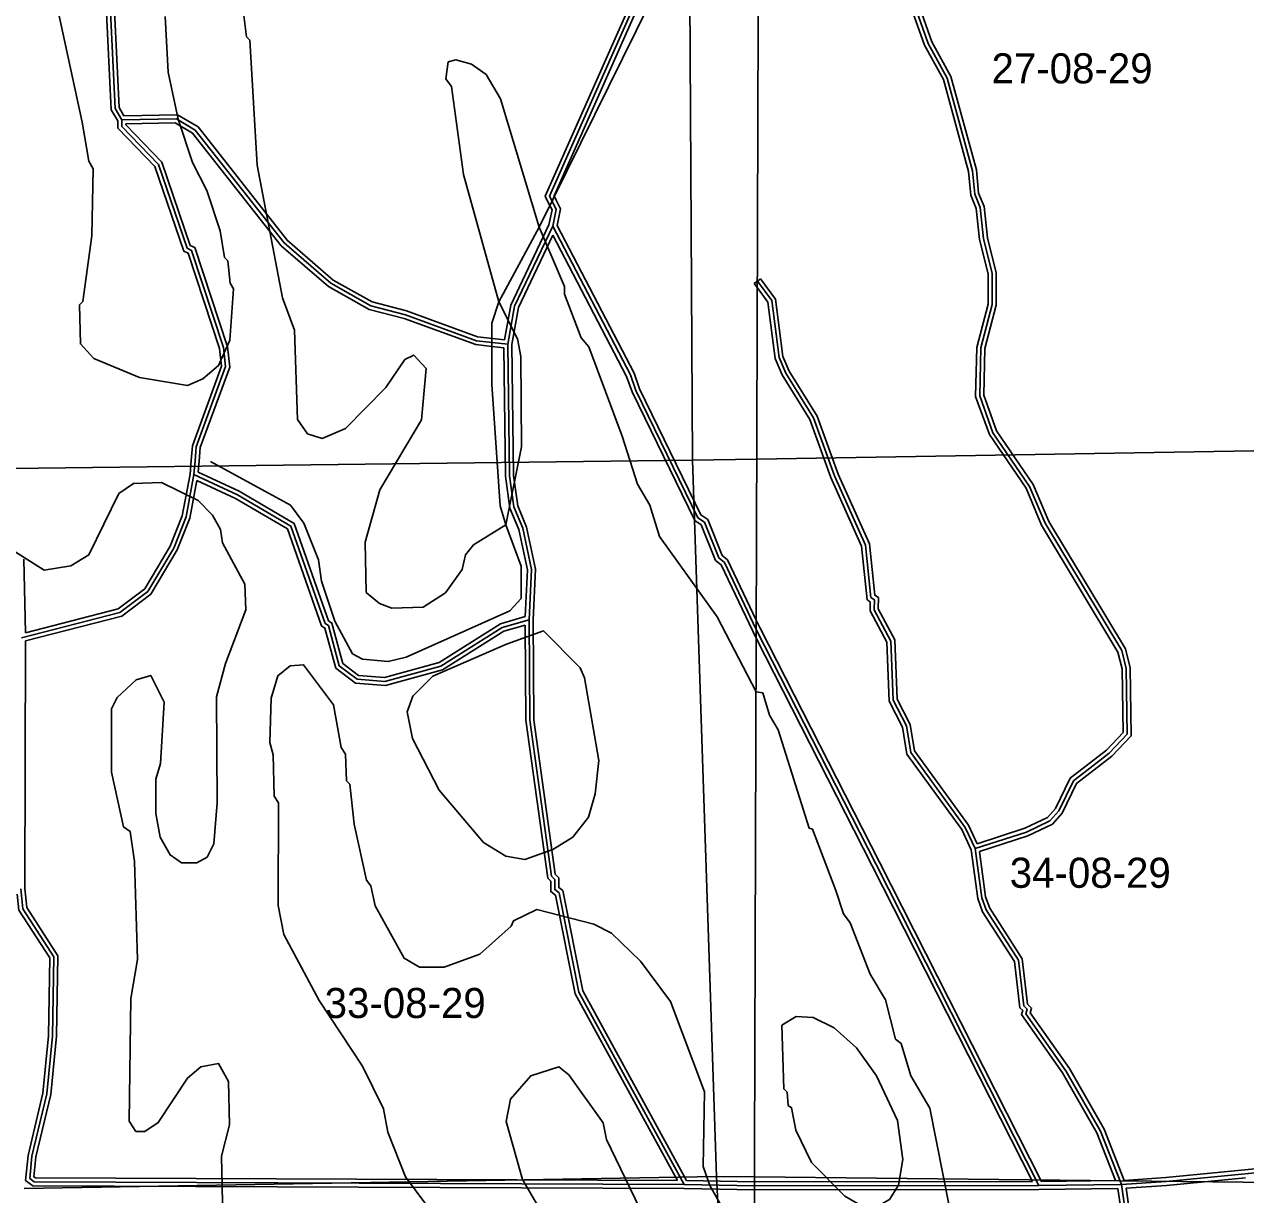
# Model space of a CAD drawing. Extents: x 418523 to 616617, y 1878279 to 2196743.
# Drawn here: x 531782 to 540912, y 1971295 to 1980043 of the extents above; entities that cross this region are included whole.
import ezdxf

# ---------------------------------------------------------------- set-up
doc = ezdxf.new("R2010")
doc.units = 0
for name, color, linetype in [('Level 1', 7, 'Continuous'), ('Level 2', 7, 'Continuous'), ('Level 31', 7, 'Continuous'), ('Level 32', 7, 'Continuous'), ('Level 5', 7, 'Continuous'), ('Level 63', 7, 'Continuous'), ('Level 7', 7, 'Continuous')]:
    doc.layers.add(name, color=color, linetype=linetype)

msp = doc.modelspace()

# ---------------------------------------------------------------- linework, layer by layer
at = {"layer": 'Level 1'}
for p, q in [((536745.65, 1982008.17), (536777.315, 1976784.767)), ((536777.315, 1976784.767), (537258.155, 1976792.741)), ((537258.154, 1976792.741), (542115.364, 1976873.28)), ((536777.315, 1976784.767), (531681.22, 1976722.691)), ((536777.315, 1976784.767), (536956.11, 1971430.311)), ((531779.839, 1971340.711), (536956.11, 1971430.311)), ((536956.11, 1971430.311), (537240.79, 1971427.169)), ((536956.11, 1971430.311), (537069.803, 1969297.732)), ((537240.789, 1971427.169), (542274.385, 1971371.608))]:
    msp.add_line(p, q, dxfattribs=at)
at = {"layer": 'Level 31'}
for p, q in [((537262.42, 1978124.069), (537262.464, 1978124.01)), ((537262.463, 1978124.01), (537369.187, 1977978.625)), ((535396.267, 1977652.675), (535279.553, 1977665.787)), ((533049.92, 1976677.86), (533058.512, 1976780.019)), ((539367.312, 1971362.388), (537240.572, 1971360.115)), ((539367.312, 1971362.388), (539984.222, 1971369.161))]:
    msp.add_line(p, q, dxfattribs=at)
for points in [[(535730.669, 1978716.367), (535708.92, 1978760.078), (537143.925, 1981997.776)], [(532509.622, 1979330.745), (532460.093, 1979414.189), (532413.913, 1980398.406), (531934.18, 1981417.179), (531936.01, 1981959.025)], [(538890.458, 1973881.138), (539274.16, 1974005.376), (539449.576, 1974088.097), (539516.449, 1974163.161), (539625.361, 1974387.92), (539892.552, 1974595.449), (540026.583, 1974736.851), (540019.567, 1975228.537), (539986.355, 1975362.104), (539413.803, 1976314.156), (539297.916, 1976589.448), (539023.789, 1976990.345), (538924.406, 1977265.586), (538933.797, 1977624.122), (539017.958, 1977948.964), (539018.702, 1978182.431), (538952.582, 1978441.201), (538928.262, 1978674.747), (538887.019, 1978774.885), (538870.763, 1978949.856), (538680.712, 1979642.141), (538539.726, 1979901.152), (538299.825, 1980576.871)], [(533058.512, 1976780.019), (533067.434, 1976886.177), (533286.458, 1977485.48), (533270.434, 1977627.361), (533031.418, 1978353.659), (532998.16, 1978370.136), (532783.565, 1978996.348), (532509.455, 1979280.924), (532509.622, 1979330.745)], [(535279.553, 1977665.787), (535162.837, 1977678.535), (534630.137, 1977872.305), (534371.784, 1977940.074), (534072.516, 1978107.623), (533723.569, 1978409.166), (533059.812, 1979253.618), (532918.279, 1979337.735), (532509.622, 1979330.745)], [(535732.93, 1978534.895), (535758.403, 1978659.91), (535730.669, 1978716.367)], [(535396.267, 1977652.675), (535447.326, 1977935.796), (535732.93, 1978534.895)], [(537254.035, 1975519.879), (537254.002, 1975519.944), (537015.75, 1976020.746), (536973.977, 1976054.337), (536866.648, 1976321.61), (536816.943, 1976355.228), (536353.632, 1977307.337), (536312.45, 1977424.206), (535732.93, 1978534.895)], [(538890.458, 1973881.138), (538815.763, 1974039.931), (538408.862, 1974599.446), (538376.185, 1974799.562), (538276.534, 1974991.529), (538261.133, 1975433.421), (538136.552, 1975667.29), (538136.792, 1975742.202), (538111.779, 1975759.011), (538071.155, 1976150.801), (537839.295, 1976668.304), (537682.05, 1977102.291), (537474.358, 1977436.435), (537424.605, 1977553.329), (537369.187, 1977978.625)], [(535555.131, 1975592.758), (535573.178, 1975967.994), (535507.559, 1976276.591), (535441.767, 1976435.362), (535409.219, 1976668.937), (535396.267, 1977652.675)], [(531761.424, 1975457.036), (532495.964, 1975646.203), (532704.955, 1975803.692), (532898.003, 1976128.155), (532990.48, 1976361.313), (533049.92, 1976677.86)], [(535555.131, 1975592.758), (535354.73, 1975535.232), (534895.285, 1975245.456), (534477.975, 1975130.101), (534269.568, 1975147.52), (534136.638, 1975248.331), (534054.503, 1975548.621), (534029.492, 1975565.433), (533773.947, 1976291.417), (533374.633, 1976526.582), (533049.92, 1976677.86)], [(536714.777, 1971370.183), (535928.05, 1972807.012), (535781.024, 1973549.718), (535747.47, 1973574.92), (535748.033, 1973649.831), (535723.048, 1973675.006), (535560.605, 1974842.515), (535555.131, 1975592.758)], [(539367.312, 1971362.388), (538148.224, 1973766.416), (537254.034, 1975519.879)], [(539984.222, 1971369.161), (539826.823, 1971769.681), (539569.63, 1972220.339), (539270.479, 1972646.404), (539279.153, 1972679.832), (539254.163, 1972704.641), (539213.364, 1973046.607), (538972.449, 1973422.669), (538939.424, 1973514.416), (538890.458, 1973881.138)], [(531821.372, 1971413.686), (531838.754, 1971580.545), (531948.855, 1972046.746), (531992.204, 1972480.079), (532002.769, 1973072.078), (531770.44, 1973431.431), (531754.447, 1973581.675)], [(540909.49, 1971449.89), (541401.503, 1971498.536), (542068.572, 1971513.551)], [(536714.777, 1971370.183), (531854.608, 1971388.844), (531821.372, 1971413.686)], [(539984.222, 1971369.161), (540317.494, 1971393.202), (540909.49, 1971449.89)], [(537240.573, 1971360.115), (537240.561, 1971360.115), (536714.777, 1971370.183)], [(540615.472, 1969288.006), (540587.369, 1969417.336), (540537.294, 1969438.222), (540387.831, 1969642.34), (540130.119, 1969834.798), (540030.312, 1969984.94), (540041.348, 1970968.595), (539984.222, 1971369.161)]]:
    msp.add_lwpolyline(points, dxfattribs=at)
at = {"layer": 'Level 32'}
for p, q in [((537262.465, 1978124.101), (537238.236, 1978106.316)), ((537238.236, 1978106.316), (537262.3, 1978073.536)), ((537262.299, 1978073.536), (537340.436, 1977967.093)), ((537286.604, 1978141.821), (537262.464, 1978124.101)), ((537286.604, 1978141.821), (537397.939, 1977990.154)), ((535366.619, 1977625.816), (535276.204, 1977635.974)), ((535371.725, 1977685.621), (535282.902, 1977695.599)), ((533020.154, 1976681.895), (533028.617, 1976782.533)), ((533081.572, 1976696.211), (533088.408, 1976777.504)), ((531790.498, 1975495.502), (531777.119, 1976045.163)), ((531784.455, 1973583.211), (531791.339, 1975433.759)), ((537240.67, 1971390.119), (536732.74, 1971399.845)), ((539367.641, 1971332.389), (537240.474, 1971330.114)), ((539367.641, 1971332.389), (539958.238, 1971338.872)), ((539385.634, 1971392.591), (539940.388, 1971398.681))]:
    msp.add_line(p, q, dxfattribs=at)
for points in [[(532479.595, 1979322.557), (532430.475, 1979405.31), (532384.225, 1980391.031), (531904.157, 1981410.517), (531905.917, 1981931.248)], [(532526.529, 1979361.038), (532489.71, 1979423.068), (532443.601, 1980405.78), (531964.203, 1981423.841), (531965.912, 1981929.245)], [(535703.742, 1978703.14), (535675.778, 1978759.341), (537097.661, 1981967.428)], [(535757.529, 1978729.731), (535742.063, 1978760.815), (537163.125, 1981967.052)], [(538906.358, 1973917.819), (539263.097, 1974033.329), (539431.245, 1974112.622), (539491.271, 1974180.001), (539601.421, 1974407.312), (539872.348, 1974617.743), (539996.411, 1974748.63), (539989.619, 1975224.653), (539958.327, 1975350.499), (539386.985, 1976300.536), (539271.44, 1976575.016), (538996.869, 1976976.564), (538894.268, 1977260.717), (538903.896, 1977628.331), (538987.969, 1977952.834), (538988.689, 1978178.706), (538922.97, 1978435.906), (538898.871, 1978667.329), (538857.564, 1978767.625), (538841.134, 1978944.456), (538652.701, 1979630.849), (538512.246, 1979888.886), (538270.941, 1980568.558)], [(538923.507, 1973860.304), (539285.224, 1973977.425), (539467.907, 1974063.571), (539541.626, 1974146.322), (539649.302, 1974368.527), (539912.756, 1974573.155), (540056.754, 1974725.071), (540049.515, 1975232.422), (540014.384, 1975373.71), (539440.619, 1976327.775), (539324.391, 1976603.881), (539050.71, 1977004.125), (538954.544, 1977270.455), (538963.698, 1977619.914), (539047.946, 1977945.093), (539048.715, 1978186.155), (538982.193, 1978446.496), (538957.653, 1978682.166), (538916.474, 1978782.146), (538900.39, 1978955.256), (538708.722, 1979653.432), (538567.207, 1979913.418), (538328.709, 1980585.184)], [(535282.81, 1977695.61), (535169.691, 1977707.966), (534639.09, 1977900.972), (534383.098, 1977968.121), (534089.829, 1978132.313), (533745.37, 1978429.977), (533079.945, 1979276.552), (532926.283, 1979367.876), (532526.529, 1979361.038)], [(533028.617, 1976782.531), (533037.875, 1976892.698), (533255.853, 1977489.137), (533240.97, 1977620.92), (533006.847, 1978332.351), (532973.781, 1978348.733), (532757.341, 1978980.328), (532479.413, 1979268.867), (532479.595, 1979322.557)], [(533088.407, 1976777.506), (533096.992, 1976879.656), (533317.063, 1977481.821), (533299.897, 1977633.801), (533055.99, 1978374.966), (533022.538, 1978391.538), (532809.789, 1979012.368), (532539.496, 1979292.981), (532539.524, 1979301.25)], [(535276.295, 1977635.964), (535155.982, 1977649.104), (534621.184, 1977843.637), (534360.469, 1977912.026), (534055.204, 1978082.933), (533701.767, 1978388.356), (533039.68, 1979230.684), (532910.274, 1979307.593), (532539.525, 1979301.25)], [(535764.453, 1978539.334), (535789.844, 1978663.949), (535757.596, 1978729.595)], [(535704.267, 1978544.486), (535726.963, 1978655.87), (535703.742, 1978703.14)], [(535371.725, 1977685.621), (535418.515, 1977945.078), (535704.268, 1978544.486)], [(537254.26, 1975589.236), (537039.895, 1976039.827), (536998.892, 1976072.799), (536891.065, 1976341.314), (536840.405, 1976375.578), (536381.358, 1977318.924), (536340.035, 1977436.191), (535764.452, 1978539.334)], [(535426.304, 1977650.186), (535476.137, 1977926.515), (535734.142, 1978467.718)], [(537253.824, 1975454.258), (537227.089, 1975506.683), (536991.605, 1976001.664), (536949.062, 1976035.876), (536842.231, 1976301.906), (536793.481, 1976334.878), (536325.905, 1977295.751), (536284.865, 1977412.221), (535734.142, 1978467.718)], [(538906.358, 1973917.82), (538841.699, 1974055.275), (538437.321, 1974611.321), (538405.02, 1974809.128), (538306.28, 1974999.341), (538290.874, 1975441.401), (538166.576, 1975674.736), (538166.844, 1975758.152), (538140.171, 1975776.076), (538100.499, 1976158.677), (537867.125, 1976679.561), (537709.188, 1977115.461), (537501.058, 1977450.31), (537453.823, 1977561.289), (537397.94, 1977990.154)], [(538861.335, 1973872.566), (538789.826, 1974024.586), (538380.403, 1974587.57), (538347.349, 1974789.996), (538246.787, 1974983.716), (538231.393, 1975425.441), (538106.527, 1975659.842), (538106.74, 1975726.252), (538083.388, 1975741.945), (538041.81, 1976142.923), (537811.465, 1976657.046), (537654.914, 1977089.119), (537447.659, 1977422.56), (537395.389, 1977545.37), (537340.435, 1977967.093)], [(535526.199, 1975615.664), (535543.025, 1975965.554), (535478.788, 1976267.654), (535412.583, 1976427.421), (535379.245, 1976666.661), (535366.619, 1977625.816)], [(535585.138, 1975592.146), (535603.33, 1975970.433), (535536.33, 1976285.528), (535470.951, 1976443.303), (535439.192, 1976671.214), (535426.304, 1977650.186)], [(531790.498, 1975495.502), (532482.687, 1975673.764), (532682.189, 1975824.101), (532870.998, 1976141.439), (532961.528, 1976369.689), (533020.154, 1976681.896)], [(531791.339, 1975433.759), (532509.24, 1975618.643), (532727.72, 1975783.283), (532925.008, 1976114.871), (533019.433, 1976352.937), (533072.276, 1976634.347)], [(535525.42, 1975553.016), (535367.117, 1975507.576), (534907.545, 1975217.718), (534480.81, 1975099.758), (534258.385, 1975118.349), (534110.389, 1975230.585), (534028.508, 1975529.946), (534004.497, 1975546.086), (533749.285, 1976271.125), (533360.654, 1976499.998), (533072.276, 1976634.347)], [(535526.199, 1975615.665), (535342.343, 1975562.888), (534883.025, 1975273.193), (534475.14, 1975160.443), (534280.752, 1975176.691), (534162.886, 1975266.076), (534080.497, 1975567.297), (534054.486, 1975584.78), (533798.609, 1976311.71), (533388.612, 1976553.166), (533081.572, 1976696.211)], [(536664.041, 1971400.378), (535899.517, 1972796.656), (535753.824, 1973532.627), (535717.356, 1973560.017), (535717.94, 1973637.565), (535694.712, 1973660.968), (535530.619, 1974840.33), (535525.42, 1975553.017)], [(536732.74, 1971399.844), (535956.583, 1972817.368), (535808.223, 1973566.808), (535777.585, 1973589.822), (535778.127, 1973662.098), (535751.385, 1973689.043), (535590.59, 1974844.701), (535585.139, 1975592.146)], [(539385.634, 1971392.591), (538174.965, 1973780.015), (537280.915, 1975533.206), (537254.259, 1975589.236)], [(539318.489, 1971392.336), (538121.483, 1973752.817), (537253.823, 1975454.258)], [(539940.388, 1971398.682), (539799.694, 1971756.692), (539544.269, 1972204.249), (539237.956, 1972640.515), (539245.784, 1972670.685), (539225.612, 1972690.711), (539184.389, 1973036.219), (538945.366, 1973409.33), (538910.111, 1973507.269), (538861.335, 1973872.566)], [(540004.074, 1971400.671), (539853.953, 1971782.67), (539594.99, 1972236.429), (539303.001, 1972652.292), (539312.52, 1972688.98), (539282.714, 1972718.57), (539242.338, 1973056.996), (538999.534, 1973436.008), (538968.738, 1973521.562), (538923.507, 1973860.305)], [(531789.77, 1971399.852), (531809.115, 1971585.567), (531919.2, 1972051.708), (531962.23, 1972481.843), (531972.61, 1973063.47), (531741.364, 1973421.146), (531728.763, 1973539.536)], [(531852.977, 1971427.517), (531868.394, 1971575.522), (531978.509, 1972041.783), (532022.178, 1972478.316), (532032.928, 1973080.686), (531799.515, 1973441.716), (531784.455, 1973583.211)], [(540906.539, 1971479.745), (541399.686, 1971528.503), (542039.023, 1971542.893)], [(536664.041, 1971400.378), (531864.632, 1971418.806), (531852.977, 1971427.517)], [(540004.074, 1971400.671), (540314.984, 1971423.099), (540906.631, 1971479.754)], [(540018.464, 1971341.551), (540320.004, 1971363.305), (540912.35, 1971420.026)], [(536714.204, 1971340.187), (531844.584, 1971358.881), (531789.77, 1971399.852)], [(537240.475, 1971330.114), (537240.29, 1971330.114), (536714.204, 1971340.187)], [(539318.489, 1971392.336), (537240.831, 1971390.116), (537240.669, 1971390.119)], [(540584.754, 1969288.088), (540561.375, 1969395.672), (540518.028, 1969413.752), (540366.279, 1969620.991), (540108.009, 1969813.866), (540000.209, 1969976.031), (540011.323, 1970966.635), (539958.238, 1971338.872)], [(540648.086, 1969287.918), (540644.468, 1969295.849), (540613.362, 1969439.001), (540556.559, 1969462.692), (540409.382, 1969663.689), (540152.229, 1969855.73), (540060.414, 1969993.848), (540071.372, 1970970.556), (540018.464, 1971341.551)]]:
    msp.add_lwpolyline(points, dxfattribs=at)
at = {"layer": 'Level 5'}
msp.add_line((535328.205, 1977969.096), (535630.101, 1978526.654), dxfattribs=at)
for points in [[(535630.101, 1978526.654), (536460.852, 1980207.925), (537274.972, 1981988.722)], [(535381.165, 1976301.637), (535339.941, 1976443.481), (535276.194, 1977352.371), (535277.695, 1977810.872), (535328.205, 1977969.096)], [(535381.165, 1976301.637), (535496.903, 1975992.831), (535496.117, 1975751.076), (535412.457, 1975659.632), (534636.035, 1975312.024), (534502.551, 1975279.101), (534310.887, 1975296.399), (534235.984, 1975338.309), (534103.387, 1975580.523), (534004.299, 1975880.929), (533979.815, 1976039.412), (533872.318, 1976314.868), (533772.704, 1976448.55), (533173.564, 1976775.63)]]:
    msp.add_lwpolyline(points, dxfattribs=at)
at = {"layer": 'Level 63'}
for points in [[(497565.655, 1969446.889), (537233.896, 1969297.112), (537381.015, 2014754.121), (497762.102, 2014904.337), (497565.655, 1969446.889)], [(537233.895, 1969297.112), (576901.845, 1969190.287), (576999.639, 2014646.963), (537381.014, 2014754.121), (537233.895, 1969297.112)]]:
    msp.add_lwpolyline(points, dxfattribs=at)
at = {"layer": 'Level 7'}
for points in [[(532017.575, 1980222.306), (532214.746, 1979312.987), (532263.812, 1979021.051), (532296.965, 1978962.601), (532286.993, 1978462.448), (532218.74, 1977970.836), (532193.63, 1977945.885), (532201.025, 1977654.088), (532300.729, 1977545.386), (532642.06, 1977402.587), (533000.33, 1977343.061), (533117.201, 1977392.713), (533234.242, 1977492.357), (533318.221, 1977683.833), (533344.475, 1978067.212), (533319.594, 1978108.983), (533303.44, 1978275.747), (533278.53, 1978300.857), (533245.805, 1978501.021), (533146.747, 1978801.457), (533039.061, 1979010.231), (532931.733, 1979335.677), (532857.855, 1979686.065), (532834.177, 1980102.945)], [(533417.89, 1980151.073), (533442.245, 1979950.929), (533467.155, 1979925.829), (533522.503, 1978991.987), (533711.045, 1977999.336), (533801.961, 1977757.291), (533824.814, 1977090.286), (533899.487, 1976981.684), (534007.76, 1976947.975), (534183.054, 1977022.449), (534484.175, 1977329.91), (534626.545, 1977537.867), (534693.366, 1977571.018), (534784.74, 1977470.687), (534750.155, 1977087.308), (534440.008, 1976563.101), (534330.362, 1976171.651), (534337.489, 1975796.481), (534437.262, 1975712.821), (534528.835, 1975679.151), (534762.29, 1975686.735), (534929.373, 1975794.589), (535054.973, 1975969.225), (535080.341, 1976077.528), (535138.921, 1976152.361), (535381.165, 1976301.637)], [(535328.205, 1977969.096), (535064.501, 1978920.296), (534974.928, 1979579.161), (534933.445, 1979637.651), (534950.534, 1979762.664), (535008.925, 1979779.136), (535125.538, 1979745.396), (535233.682, 1979670.046), (535341.428, 1979486.283), (535630.101, 1978526.654)], [(535630.101, 1978526.654), (535820.434, 1978084.206), (535820.245, 1978025.854), (535944.244, 1977700.348), (536002.366, 1977633.457), (536250.304, 1976965.735), (536365.873, 1976606.907), (536457.048, 1976448.225), (536531.324, 1976214.541), (536962.855, 1975612.951), (537252.528, 1975054.057)], [(535381.165, 1976301.637), (535499.767, 1976884.823), (535493.625, 1977560.069), (535469.032, 1977693.541), (535328.205, 1977969.096)], [(533271.249, 1970889.8), (533256.826, 1971581.746), (533315.934, 1971815.002), (533308.638, 1972140.121), (533234.034, 1972273.762), (533100.591, 1972249.18), (533000.26, 1972166.146), (532782.47, 1971833.376), (532682.2, 1971767.013), (532615.508, 1971767.242), (532565.725, 1971842.433), (532577.03, 1972759.396), (532627.995, 1973051.003), (532605.372, 1973784.671), (532572.738, 1974009.886), (532522.815, 1974043.396), (532432.456, 1974452.174), (532433.998, 1974927.346), (532475.938, 1975010.538), (532618.079, 1975143.463), (532726.55, 1975176.486), (532825.967, 1974976.081), (532799.454, 1974517.651), (532765.755, 1974401.077), (532764.9, 1974142.641), (532797.694, 1973967.447), (532872.258, 1973833.845), (532955.461, 1973775.225), (533072.174, 1973774.836), (533147.325, 1973816.288), (533197.675, 1973916.161), (533223.66, 1974224.509), (533217.905, 1975016.488), (533285.383, 1975266.355), (533436.74, 1975666.046), (533429.025, 1975857.781), (533263.276, 1976166.776), (533246.935, 1976266.848), (533188.931, 1976375.42), (533080.916, 1976484.151), (532806.247, 1976618.411), (532597.803, 1976610.768), (532489.201, 1976536.065), (532262.614, 1976078.311), (532128.972, 1975995.377), (531928.808, 1975962.683), (531479.552, 1976247.555)], [(534855.933, 1971126.416), (534631.832, 1971427.251), (534499.533, 1971761.157), (534466.74, 1971936.321), (534309.36, 1972253.596), (533985.844, 1972746.514), (533720.679, 1973239.212), (533679.684, 1973456.086), (533682.16, 1974223.035), (533648.979, 1974273.146), (533641.653, 1974581.633), (533616.941, 1974673.395), (533626.355, 1975006.853), (533676.894, 1975173.408), (533768.855, 1975248.141), (533868.897, 1975256.152), (534093.027, 1974955.298), (534150.335, 1974638.351), (534183.516, 1974588.201), (534191.24, 1974388.126), (534216.15, 1974363.016), (534248.517, 1974062.809), (534338.876, 1973645.7), (534372.088, 1973603.92), (534404.941, 1973453.736), (534620.413, 1973061.24), (534736.927, 1972994.16), (534920.331, 1972993.572), (535187.416, 1973092.758), (535421.488, 1973300.416), (535438.298, 1973342.027), (535613.65, 1973424.841), (536038.443, 1973315.095), (536171.597, 1973247.945), (536387.696, 1973038.843), (536611.797, 1972738.019), (536868.035, 1972061.926), (536857.905, 1971503.422), (536907.468, 1971361.54), (537122.97, 1970977.383)], [(537252.527, 1975054.057), (537252.83, 1975053.472), (537302.822, 1975044.973), (537352.316, 1974878.08), (537418.649, 1974769.478), (537649.678, 1974035.123), (537674.689, 1974026.723), (537848.251, 1973567.665), (537906.055, 1973392.411), (537955.838, 1973325.551), (538104.658, 1972941.593), (538220.744, 1972749.461), (538294.821, 1972457.465), (538336.413, 1972423.984), (538410.649, 1972182), (538551.586, 1971939.786), (538748.459, 1970947.105), (538722.603, 1970680.408), (538520.479, 1970047.5), (538410.634, 1969589.358), (538302.964, 1969294.233)], [(536899.11, 1969298.376), (536776.775, 1969611.326), (536711.585, 1970078.356), (536678.275, 1970095.166), (536613.314, 1970628.888), (536381.718, 1971196.509), (536133.293, 1971705.847), (536108.68, 1971830.961), (535851.428, 1972190.276), (535776.555, 1972248.856), (535567.951, 1972182.851), (535417.311, 1972008.276), (535383.443, 1971841.651), (535507.084, 1971407.762), (536228.373, 1970171.632), (536368.882, 1969796.036), (536408.571, 1969300.229)]]:
    msp.add_lwpolyline(points, dxfattribs=at)
for points in [[(535523.162, 1973800.27), (535731.795, 1973874.604), (535882.148, 1973965.818), (535999.348, 1974115.513), (536049.916, 1974290.408), (536075.742, 1974540.405), (535969.359, 1975157.658), (535936.277, 1975232.779), (535662.055, 1975508.762), (535386.63, 1975409.646), (534835.651, 1975169.653), (534685.1, 1975020.087), (534643.061, 1974903.514), (534684.096, 1974703.31), (534882.928, 1974319.183), (535215.102, 1973926.298), (535381.508, 1973825.738), (535523.162, 1973800.27)], [(538057.358, 1971199.421), (538174.13, 1971215.733), (538249.291, 1971257.156), (538316.311, 1971365.329), (538350.278, 1971556.934), (538309.542, 1971848.87), (538152.223, 1972182.816), (538002.855, 1972391.719), (537836.619, 1972542.301), (537678.454, 1972617.85), (537553.44, 1972626.579), (537444.839, 1972560.246), (537459.978, 1972085.035), (537484.929, 1972059.934), (537492.93, 1971959.862), (537517.881, 1971943.121), (537550.705, 1971776.298), (537666.632, 1971534.154), (537915.903, 1971283.241), (538057.358, 1971199.421)]]:
    msp.add_lwpolyline(points, close=True, dxfattribs=at)

# ---------------------------------------------------------------- texts
at = {"layer": 'Level 2'}
for s, p in [('27-08-29', (539012.783, 1979602.632)), ('34-08-29', (539149.026, 1973588.126)), ('33-08-29', (534026.828, 1972614.525))]:
    msp.add_text(s, height=225, dxfattribs=at).set_placement(p)

doc.saveas('drawing.dxf')
